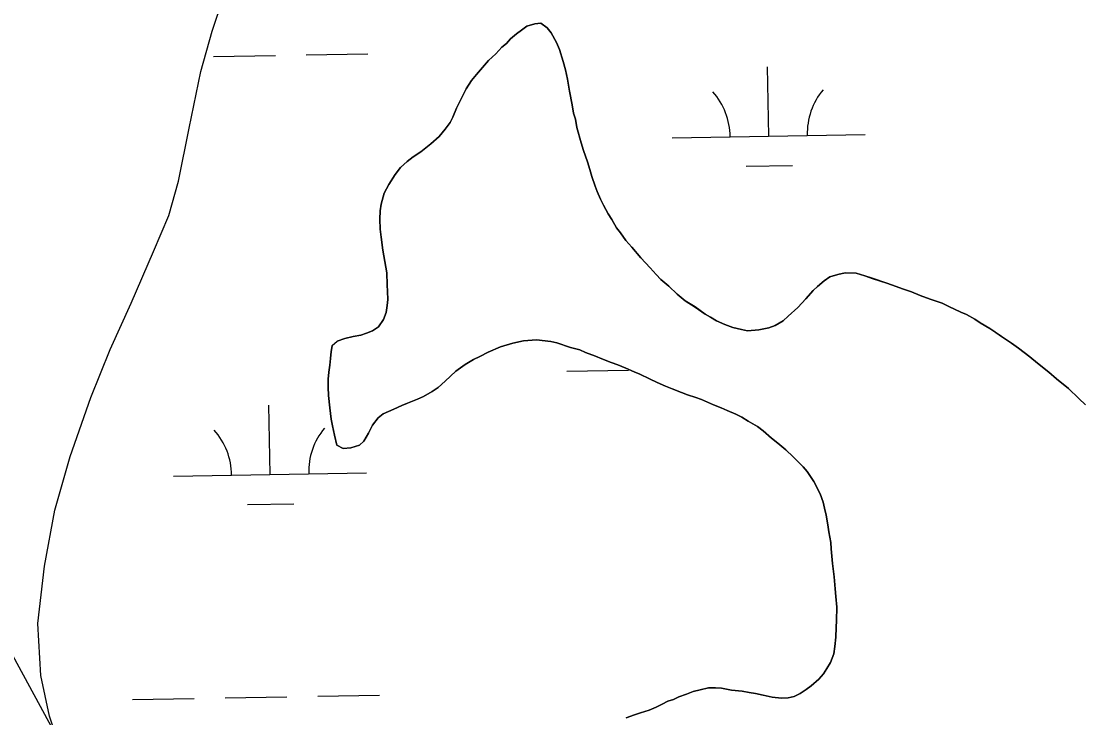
# Model space of a CAD drawing. Extents: x 3914892 to 3953151, y 242587 to 268572.
# Drawn here: x 3943460 to 3944011, y 255043 to 255404 of the extents above; entities that cross this region are included whole.
import ezdxf

# ---------------------------------------------------------------- set-up
doc = ezdxf.new("R2010")
doc.units = 0
for name, color, linetype in [('V-TOPO-SHOR', 7, 'Continuous'), ('V-UTIL-LINE', 7, 'Continuous'), ('V-WETL-SWMP', 7, 'Continuous')]:
    doc.layers.add(name, color=color, linetype=linetype)

msp = doc.modelspace()

# ---------------------------------------------------------------- linework, layer by layer
at = {"layer": 'V-TOPO-SHOR'}
for points in [[(3943483.53, 255016.02), (3943474.3, 255043.64), (3943469.66, 255064.72), (3943468.2, 255091.72), (3943471.71, 255121.5), (3943477.02, 255150.48), (3943484.92, 255178.39), (3943495.7, 255208.86), (3943505.63, 255233.89), (3943516.59, 255257.87), (3943528.1, 255284.69), (3943536.13, 255303.27), (3943541.04, 255321.1), (3943546.59, 255348.52), (3943552.69, 255378.01), (3943558.42, 255398.95), (3943565.98, 255421.41)], [(3943649.11, 255267.33), (3943648.93, 255273.56), (3943647.97, 255279.54), (3943647.01, 255285.26), (3943646.06, 255292.02), (3943645.6, 255296.18), (3943645.41, 255301.36), (3943645.47, 255305.77), (3943646.03, 255309.14), (3943647.67, 255314.82), (3943650.06, 255319.46), (3943653.25, 255324.61), (3943656.15, 255328.2), (3943659.56, 255331.27), (3943662.71, 255333.82), (3943666.63, 255336.36), (3943671.87, 255340.44), (3943676.08, 255344.28), (3943679.24, 255348.12), (3943681.88, 255351.46), (3943683.21, 255354.3), (3943685.09, 255358.94), (3943687.49, 255363.84), (3943690.15, 255368.99), (3943692.81, 255373.37), (3943695.44, 255376.44), (3943698.6, 255380.03), (3943701.76, 255383.62), (3943705.44, 255387.21), (3943708.6, 255390.54), (3943710.96, 255392.58), (3943713.07, 255394.89), (3943716.21, 255397.44), (3943718.84, 255399.48), (3943721.46, 255401.52), (3943725.62, 255402.76), (3943728.74, 255402.98), (3943732.08, 255400.6), (3943734.12, 255397.98), (3943736.91, 255393.01), (3943738.42, 255389.36), (3943740.41, 255383.11), (3943741.65, 255378.94), (3943742.62, 255374), (3943743.57, 255367.76), (3943745.04, 255360.74), (3943745.76, 255356.32), (3943746.75, 255353.19), (3943747.48, 255349.03), (3943749.7, 255340.96), (3943750.95, 255337.05), (3943752.94, 255331.06), (3943754.19, 255327.15), (3943755.18, 255323.51), (3943756.93, 255318.55), (3943757.93, 255315.69), (3943759.69, 255311.77), (3943761.21, 255308.64), (3943763.74, 255304.2), (3943765.52, 255301.32), (3943768.05, 255296.88), (3943770.09, 255294.25), (3943772.89, 255290.33), (3943775.96, 255286.91), (3943780.56, 255281.4), (3943785.41, 255276.15), (3943788.48, 255272.74), (3943791.04, 255270.11), (3943795.15, 255266.68), (3943799.5, 255262.48), (3943803.6, 255259.05), (3943808.75, 255255.86), (3943813.89, 255252.17), (3943816.72, 255250.57), (3943819.81, 255248.71), (3943824.19, 255246.84), (3943828.32, 255245.23), (3943832.72, 255244.13), (3943835.82, 255243.57), (3943841.8, 255244.01), (3943847, 255244.98), (3943850.13, 255246.23), (3943854.31, 255248.77), (3943856.94, 255251.07), (3943861.93, 255255.68), (3943866.13, 255260.03), (3943869.83, 255264.39), (3943872.19, 255266.43), (3943875.6, 255269.5), (3943878.48, 255271.54), (3943882.65, 255272.78), (3943886.55, 255273.51), (3943892.25, 255273.43), (3943896.65, 255272.07), (3943900.52, 255270.72), (3943908.01, 255268.29), (3943912.91, 255266.41), (3943916.27, 255265.33), (3943920.92, 255263.71), (3943925.3, 255261.83), (3943930.47, 255259.95)], [(3943882.07, 255093.28), (3943882.16, 255100.28), (3943881.72, 255105.73), (3943881.25, 255109.63), (3943880.81, 255115.86), (3943879.87, 255122.88), (3943879.19, 255130.41), (3943878.98, 255133.79), (3943878.01, 255139.25), (3943877.54, 255142.88), (3943876.57, 255147.83), (3943875.84, 255151.47), (3943875.1, 255154.59), (3943873.61, 255159.02), (3943870.32, 255165.29), (3943866.76, 255170.53), (3943864.71, 255172.89), (3943861.9, 255175.78), (3943859.6, 255178.14), (3943855.75, 255181.83), (3943851.65, 255185.25), (3943848.31, 255187.89), (3943843.95, 255191.58), (3943841.13, 255193.95), (3943836.23, 255196.61), (3943832.89, 255198.73), (3943829.8, 255200.33), (3943825.42, 255202.2), (3943822.32, 255203.54), (3943818.19, 255205.16), (3943812, 255207.83), (3943809.16, 255208.91), (3943804.77, 255210.26), (3943801.67, 255211.6), (3943796.77, 255213.48), (3943793.42, 255214.82), (3943789.03, 255216.7), (3943785.16, 255218.57), (3943780.01, 255220.97), (3943777.17, 255222.3), (3943772.79, 255224.18), (3943768.66, 255225.79), (3943765.31, 255227.13), (3943760.4, 255229.01), (3943757.05, 255230.35), (3943751.88, 255232.24), (3943749.05, 255233.57), (3943744.14, 255234.94), (3943737.17, 255237.36), (3943734.06, 255237.92), (3943726.55, 255238.8), (3943719.8, 255238.37), (3943714.34, 255237.15), (3943707.82, 255235.16), (3943701.56, 255232.39), (3943697.12, 255230.12), (3943693.99, 255228.6), (3943689.54, 255226.07), (3943684.83, 255222.5), (3943679.31, 255217.38), (3943675.64, 255214.06), (3943672.5, 255212.03), (3943668.05, 255209.49), (3943664.92, 255207.98), (3943659.7, 255205.97), (3943656.83, 255204.71), (3943652.66, 255202.95), (3943647.18, 255200.43), (3943644.56, 255198.39), (3943641.65, 255194.54), (3943639.52, 255190.42), (3943637.13, 255186.3), (3943634.77, 255184.25), (3943630.34, 255182.76), (3943626.45, 255182.55), (3943623.1, 255184.15), (3943621.87, 255189.36), (3943620.9, 255194.3), (3943620.16, 255197.68), (3943619.46, 255203.65), (3943618.77, 255209.89), (3943618.57, 255214.3), (3943618.62, 255218.45), (3943618.93, 255222.08), (3943619.5, 255225.7), (3943619.81, 255229.07), (3943620.11, 255232.7), (3943620.67, 255235.81), (3943623.3, 255238.1), (3943627.21, 255239.61), (3943631.63, 255240.59), (3943635.53, 255241.31), (3943638.4, 255242.31), (3943641.53, 255243.57), (3943644.67, 255245.6), (3943647.31, 255249.46), (3943648.66, 255253.07), (3943649.23, 255256.7), (3943649.52, 255259.8), (3943649.32, 255263.96), (3943649.11, 255267.33)], [(3943930.47, 255259.95), (3943936.66, 255257.79), (3943940.27, 255256.19), (3943946.46, 255253.25), (3943949.29, 255251.92), (3943953.67, 255249.52), (3943956.5, 255247.67), (3943961.39, 255244.75), (3943964.48, 255242.63), (3943967.56, 255240.52), (3943972.7, 255237.08), (3943976.3, 255234.44), (3943982.21, 255229.95), (3943986.06, 255226.78), (3943991.96, 255222.03), (3943996.06, 255218.61), (3944002.22, 255213.6), (3944007.6, 255208.34), (3944010.93, 255205.18)], [(3943772.96, 255042.85), (3943777.39, 255044.35), (3943780.52, 255045.34), (3943784.95, 255046.84), (3943788.6, 255048.35), (3943791.74, 255049.86), (3943794.61, 255051.38), (3943797.48, 255052.38), (3943800.35, 255053.64), (3943804.26, 255055.14), (3943807.65, 255056.4), (3943811.29, 255057.38), (3943815.71, 255058.36), (3943819.35, 255058.32), (3943822.46, 255058.27), (3943827.63, 255057.17), (3943833.07, 255056.58), (3943836.69, 255056.01), (3943840.06, 255055.45), (3943843.94, 255054.62), (3943848.59, 255053.52), (3943853.51, 255052.93), (3943856.89, 255053.15), (3943860.01, 255053.88), (3943863.15, 255055.4), (3943866.29, 255057.43), (3943868.91, 255059.47), (3943872.84, 255062.79), (3943875.21, 255065.61), (3943877.07, 255068.44), (3943878.93, 255071.53), (3943880.54, 255075.92), (3943881.11, 255079.8), (3943881.7, 255084.72), (3943881.76, 255089.65), (3943882.07, 255093.28)]]:
    msp.add_lwpolyline(points, dxfattribs=at)
at = {"layer": 'V-UTIL-LINE'}
msp.add_lwpolyline([(3937257.7, 266529.84), (3940896.28, 261258.97), (3942305.48, 257189.56), (3945242.89, 251786.95), (3947661.39, 248530.42)], dxfattribs=at)
at = {"layer": 'V-WETL-SWMP'}
for p, q in [((3943558.42, 255398.95), (3943565.98, 255421.42)), ((3943552.69, 255378.01), (3943558.42, 255398.95)), ((3943718.83, 255399.48), (3943716.21, 255397.44)), ((3943721.46, 255401.52), (3943718.83, 255399.48)), ((3943725.62, 255402.76), (3943721.46, 255401.52)), ((3943728.74, 255402.98), (3943725.62, 255402.76)), ((3943732.08, 255400.6), (3943728.74, 255402.98)), ((3943734.12, 255397.98), (3943732.08, 255400.6)), ((3943713.07, 255394.89), (3943710.96, 255392.58)), ((3943716.21, 255397.44), (3943713.07, 255394.89)), ((3943736.91, 255393.01), (3943734.12, 255397.98)), ((3943738.42, 255389.36), (3943736.91, 255393.01)), ((3943607.25, 255386.65), (3943639.24, 255387.22)), ((3943705.44, 255387.21), (3943701.76, 255383.62)), ((3943708.6, 255390.54), (3943705.44, 255387.21)), ((3943710.96, 255392.58), (3943708.6, 255390.54)), ((3943740.41, 255383.11), (3943738.42, 255389.36)), ((3943559.25, 255385.79), (3943591.25, 255386.36)), ((3943701.76, 255383.62), (3943698.6, 255380.03)), ((3943741.65, 255378.94), (3943740.41, 255383.11)), ((3943546.59, 255348.52), (3943552.69, 255378.01)), ((3943695.44, 255376.44), (3943692.81, 255373.37)), ((3943698.6, 255380.03), (3943695.44, 255376.44)), ((3943742.62, 255374), (3943741.65, 255378.94)), ((3943846.88, 255344.5), (3943846.24, 255380.49)), ((3943692.81, 255373.37), (3943690.15, 255368.99)), ((3943743.57, 255367.76), (3943742.62, 255374)), ((3943690.15, 255368.99), (3943687.49, 255363.84)), ((3943745.04, 255360.74), (3943743.57, 255367.76)), ((3943687.49, 255363.84), (3943685.09, 255358.94)), ((3943745.76, 255356.32), (3943745.04, 255360.74)), ((3943683.21, 255354.3), (3943681.88, 255351.46)), ((3943685.09, 255358.94), (3943683.21, 255354.3)), ((3943746.75, 255353.19), (3943745.76, 255356.32)), ((3943681.88, 255351.46), (3943679.24, 255348.12)), ((3943747.48, 255349.03), (3943746.75, 255353.19)), ((3943749.7, 255340.96), (3943747.48, 255349.03)), ((3943541.04, 255321.1), (3943546.59, 255348.52)), ((3943676.08, 255344.28), (3943671.87, 255340.44)), ((3943679.24, 255348.12), (3943676.08, 255344.28)), ((3943796.89, 255343.6), (3943896.88, 255345.39)), ((3943671.87, 255340.44), (3943666.63, 255336.36)), ((3943750.95, 255337.05), (3943749.7, 255340.96)), ((3943662.71, 255333.82), (3943659.56, 255331.27)), ((3943666.63, 255336.36), (3943662.71, 255333.82)), ((3943752.94, 255331.06), (3943750.95, 255337.05)), ((3943656.15, 255328.2), (3943653.24, 255324.61)), ((3943659.56, 255331.27), (3943656.15, 255328.2)), ((3943754.19, 255327.15), (3943752.94, 255331.06)), ((3943755.18, 255323.51), (3943754.19, 255327.15)), ((3943835.16, 255328.86), (3943859.16, 255329.29)), ((3943536.13, 255303.26), (3943541.04, 255321.1)), ((3943653.24, 255324.61), (3943650.06, 255319.46)), ((3943756.93, 255318.55), (3943755.18, 255323.51)), ((3943650.06, 255319.46), (3943647.67, 255314.82)), ((3943757.93, 255315.69), (3943756.93, 255318.55)), ((3943759.69, 255311.77), (3943757.93, 255315.69)), ((3943647.67, 255314.82), (3943646.03, 255309.14)), ((3943761.2, 255308.64), (3943759.69, 255311.77)), ((3943645.47, 255305.77), (3943645.41, 255301.36)), ((3943646.03, 255309.14), (3943645.47, 255305.77)), ((3943763.74, 255304.2), (3943761.2, 255308.64)), ((3943528.1, 255284.69), (3943536.13, 255303.26)), ((3943645.41, 255301.36), (3943645.6, 255296.17)), ((3943765.52, 255301.32), (3943763.74, 255304.2)), ((3943768.05, 255296.88), (3943765.52, 255301.32)), ((3943645.6, 255296.17), (3943646.06, 255292.02)), ((3943770.09, 255294.25), (3943768.05, 255296.88)), ((3943772.89, 255290.33), (3943770.09, 255294.25)), ((3943646.06, 255292.02), (3943647.01, 255285.26)), ((3943775.96, 255286.91), (3943772.89, 255290.33)), ((3943516.59, 255257.87), (3943528.1, 255284.69)), ((3943647.01, 255285.26), (3943647.97, 255279.54)), ((3943780.56, 255281.4), (3943775.96, 255286.91)), ((3943647.97, 255279.54), (3943648.93, 255273.56)), ((3943785.41, 255276.15), (3943780.56, 255281.4)), ((3943648.93, 255273.56), (3943649.11, 255267.33)), ((3943788.48, 255272.74), (3943785.41, 255276.15)), ((3943791.04, 255270.11), (3943788.48, 255272.74)), ((3943878.48, 255271.54), (3943875.6, 255269.5)), ((3943882.65, 255272.78), (3943878.48, 255271.54)), ((3943886.55, 255273.51), (3943882.65, 255272.78)), ((3943892.25, 255273.43), (3943886.55, 255273.51)), ((3943896.65, 255272.07), (3943892.25, 255273.43)), ((3943900.52, 255270.73), (3943896.65, 255272.07)), ((3943649.11, 255267.33), (3943649.32, 255263.96)), ((3943795.15, 255266.68), (3943791.04, 255270.11)), ((3943799.5, 255262.47), (3943795.15, 255266.68)), ((3943872.19, 255266.43), (3943869.82, 255264.39)), ((3943875.6, 255269.5), (3943872.19, 255266.43)), ((3943908.01, 255268.29), (3943900.52, 255270.73)), ((3943912.91, 255266.41), (3943908.01, 255268.29)), ((3943916.27, 255265.33), (3943912.91, 255266.41)), ((3943649.32, 255263.96), (3943649.53, 255259.8)), ((3943803.6, 255259.05), (3943799.5, 255262.47)), ((3943869.82, 255264.39), (3943866.13, 255260.03)), ((3943920.92, 255263.71), (3943916.27, 255265.33)), ((3943925.3, 255261.83), (3943920.92, 255263.71)), ((3943930.47, 255259.95), (3943925.3, 255261.83)), ((3943505.63, 255233.89), (3943516.59, 255257.87)), ((3943649.23, 255256.7), (3943648.66, 255253.07)), ((3943649.53, 255259.8), (3943649.23, 255256.7)), ((3943808.75, 255255.87), (3943803.6, 255259.05)), ((3943813.89, 255252.17), (3943808.75, 255255.87)), ((3943861.93, 255255.68), (3943856.94, 255251.07)), ((3943866.13, 255260.03), (3943861.93, 255255.68)), ((3943936.66, 255257.79), (3943930.47, 255259.95)), ((3943940.27, 255256.19), (3943936.66, 255257.79)), ((3943946.46, 255253.25), (3943940.27, 255256.19)), ((3943647.31, 255249.46), (3943644.67, 255245.6)), ((3943648.66, 255253.07), (3943647.31, 255249.46)), ((3943816.72, 255250.57), (3943813.89, 255252.17)), ((3943819.81, 255248.71), (3943816.72, 255250.57)), ((3943856.94, 255251.07), (3943854.31, 255248.77)), ((3943949.3, 255251.92), (3943946.46, 255253.25)), ((3943953.67, 255249.52), (3943949.3, 255251.92)), ((3943956.5, 255247.67), (3943953.67, 255249.52)), ((3943644.67, 255245.6), (3943641.53, 255243.57)), ((3943824.19, 255246.84), (3943819.81, 255248.71)), ((3943828.32, 255245.23), (3943824.19, 255246.84)), ((3943832.72, 255244.13), (3943828.32, 255245.23)), ((3943835.82, 255243.57), (3943832.72, 255244.13)), ((3943841.8, 255244.01), (3943835.82, 255243.57)), ((3943847, 255244.98), (3943841.8, 255244.01)), ((3943850.13, 255246.23), (3943847, 255244.98)), ((3943854.31, 255248.77), (3943850.13, 255246.23)), ((3943961.39, 255244.75), (3943956.5, 255247.67)), ((3943967.56, 255240.52), (3943961.39, 255244.75)), ((3943627.21, 255239.61), (3943623.3, 255238.1)), ((3943631.63, 255240.59), (3943627.21, 255239.61)), ((3943635.53, 255241.31), (3943631.63, 255240.59)), ((3943638.4, 255242.31), (3943635.53, 255241.31)), ((3943641.53, 255243.57), (3943638.4, 255242.31)), ((3943714.34, 255237.15), (3943719.8, 255238.37)), ((3943719.8, 255238.37), (3943726.55, 255238.8)), ((3943726.55, 255238.8), (3943734.06, 255237.92)), ((3943972.7, 255237.08), (3943967.56, 255240.52)), ((3943495.7, 255208.86), (3943505.63, 255233.89)), ((3943620.67, 255235.8), (3943620.11, 255232.7)), ((3943623.3, 255238.1), (3943620.67, 255235.8)), ((3943701.56, 255232.39), (3943707.82, 255235.16)), ((3943707.82, 255235.16), (3943714.34, 255237.15)), ((3943734.06, 255237.92), (3943737.17, 255237.36)), ((3943737.17, 255237.36), (3943744.14, 255234.94)), ((3943744.14, 255234.94), (3943749.05, 255233.57)), ((3943749.05, 255233.57), (3943751.88, 255232.24)), ((3943976.3, 255234.44), (3943972.7, 255237.08)), ((3943982.21, 255229.95), (3943976.3, 255234.44)), ((3943619.8, 255229.07), (3943619.5, 255225.7)), ((3943620.11, 255232.7), (3943619.8, 255229.07)), ((3943689.54, 255226.07), (3943693.99, 255228.6)), ((3943693.99, 255228.6), (3943697.12, 255230.12)), ((3943697.12, 255230.12), (3943701.56, 255232.39)), ((3943751.88, 255232.24), (3943757.05, 255230.35)), ((3943757.05, 255230.35), (3943760.4, 255229.01)), ((3943760.4, 255229.01), (3943765.31, 255227.13)), ((3943986.06, 255226.78), (3943982.21, 255229.95)), ((3943618.93, 255222.08), (3943618.62, 255218.45)), ((3943619.5, 255225.7), (3943618.93, 255222.08)), ((3943679.31, 255217.38), (3943684.83, 255222.5)), ((3943684.83, 255222.5), (3943689.54, 255226.07)), ((3943742.2, 255222.54), (3943774.2, 255223.11)), ((3943765.31, 255227.13), (3943768.66, 255225.79)), ((3943768.66, 255225.79), (3943772.79, 255224.18)), ((3943772.79, 255224.18), (3943777.17, 255222.3)), ((3943777.17, 255222.3), (3943780.01, 255220.97)), ((3943991.96, 255222.03), (3943986.06, 255226.78)), ((3943996.06, 255218.61), (3943991.96, 255222.03)), ((3943618.62, 255218.45), (3943618.57, 255214.3)), ((3943675.64, 255214.06), (3943679.31, 255217.38)), ((3943780.01, 255220.97), (3943785.17, 255218.57)), ((3943785.17, 255218.57), (3943789.03, 255216.7)), ((3943789.03, 255216.7), (3943793.42, 255214.82)), ((3944002.22, 255213.6), (3943996.06, 255218.61)), ((3943618.57, 255214.3), (3943618.77, 255209.89)), ((3943668.05, 255209.49), (3943672.5, 255212.03)), ((3943672.5, 255212.03), (3943675.64, 255214.06)), ((3943793.42, 255214.82), (3943796.77, 255213.48)), ((3943796.77, 255213.48), (3943801.67, 255211.6)), ((3943801.67, 255211.6), (3943804.77, 255210.26)), ((3944007.6, 255208.34), (3944002.22, 255213.6)), ((3943484.92, 255178.39), (3943495.7, 255208.86)), ((3943618.77, 255209.89), (3943619.46, 255203.65)), ((3943656.83, 255204.71), (3943659.7, 255205.97)), ((3943659.7, 255205.97), (3943664.92, 255207.98)), ((3943664.92, 255207.98), (3943668.05, 255209.49)), ((3943804.77, 255210.26), (3943809.16, 255208.91)), ((3943809.16, 255208.91), (3943812, 255207.83)), ((3943812, 255207.83), (3943818.19, 255205.16)), ((3944010.93, 255205.18), (3944007.6, 255208.34)), ((3943588.54, 255169.04), (3943587.9, 255205.03)), ((3943619.46, 255203.65), (3943620.16, 255197.68)), ((3943644.56, 255198.39), (3943647.18, 255200.43)), ((3943647.18, 255200.43), (3943652.66, 255202.95)), ((3943652.66, 255202.95), (3943656.83, 255204.71)), ((3943818.19, 255205.16), (3943822.32, 255203.54)), ((3943822.32, 255203.54), (3943825.42, 255202.21)), ((3943825.42, 255202.21), (3943829.8, 255200.33)), ((3943829.8, 255200.33), (3943832.89, 255198.73)), ((3943620.16, 255197.68), (3943620.9, 255194.3)), ((3943620.9, 255194.3), (3943621.87, 255189.36)), ((3943639.52, 255190.42), (3943641.65, 255194.54)), ((3943641.65, 255194.54), (3943644.56, 255198.39)), ((3943832.89, 255198.73), (3943836.23, 255196.61)), ((3943836.23, 255196.61), (3943841.13, 255193.95)), ((3943621.87, 255189.36), (3943623.1, 255184.15)), ((3943637.13, 255186.3), (3943639.52, 255190.42)), ((3943841.13, 255193.95), (3943843.95, 255191.58)), ((3943843.95, 255191.58), (3943848.31, 255187.89)), ((3943623.1, 255184.15), (3943626.45, 255182.55)), ((3943630.34, 255182.76), (3943634.77, 255184.25)), ((3943634.77, 255184.25), (3943637.13, 255186.3)), ((3943848.31, 255187.89), (3943851.65, 255185.25)), ((3943851.65, 255185.25), (3943855.75, 255181.83)), ((3943477.02, 255150.48), (3943484.92, 255178.39)), ((3943626.45, 255182.55), (3943630.34, 255182.76)), ((3943855.75, 255181.83), (3943859.6, 255178.14)), ((3943859.6, 255178.14), (3943861.9, 255175.78)), ((3943861.9, 255175.78), (3943864.71, 255172.89)), ((3943864.71, 255172.89), (3943866.76, 255170.53)), ((3943538.55, 255168.14), (3943638.54, 255169.93)), ((3943866.76, 255170.53), (3943870.32, 255165.29)), ((3943870.32, 255165.29), (3943873.61, 255159.02)), ((3943873.61, 255159.02), (3943875.1, 255154.59)), ((3943471.71, 255121.5), (3943477.02, 255150.48)), ((3943576.82, 255153.39), (3943600.82, 255153.82)), ((3943875.1, 255154.59), (3943875.84, 255151.47)), ((3943875.84, 255151.47), (3943876.57, 255147.83)), ((3943876.57, 255147.83), (3943877.54, 255142.88)), ((3943877.54, 255142.88), (3943878.01, 255139.25)), ((3943878.01, 255139.25), (3943878.98, 255133.79)), ((3943878.98, 255133.79), (3943879.19, 255130.41)), ((3943879.19, 255130.41), (3943879.87, 255122.88)), ((3943879.87, 255122.88), (3943880.81, 255115.86)), ((3943468.2, 255091.72), (3943471.71, 255121.5)), ((3943880.81, 255115.86), (3943881.25, 255109.63)), ((3943881.25, 255109.63), (3943881.72, 255105.73)), ((3943881.72, 255105.73), (3943882.16, 255100.28)), ((3943882.16, 255100.28), (3943882.07, 255093.28)), ((3943469.66, 255064.72), (3943468.2, 255091.72)), ((3943881.76, 255089.65), (3943881.7, 255084.72)), ((3943882.07, 255093.28), (3943881.76, 255089.65)), ((3943881.7, 255084.72), (3943881.11, 255079.8)), ((3943881.11, 255079.8), (3943880.54, 255075.92)), ((3943880.54, 255075.92), (3943878.93, 255071.53)), ((3943877.07, 255068.44), (3943875.21, 255065.61)), ((3943878.93, 255071.53), (3943877.07, 255068.44)), ((3943474.3, 255043.64), (3943469.66, 255064.72)), ((3943872.84, 255062.79), (3943868.91, 255059.47)), ((3943875.21, 255065.61), (3943872.84, 255062.79)), ((3943811.29, 255057.39), (3943807.65, 255056.4)), ((3943815.71, 255058.36), (3943811.29, 255057.39)), ((3943819.35, 255058.32), (3943815.71, 255058.36)), ((3943822.46, 255058.27), (3943819.35, 255058.32)), ((3943827.63, 255057.17), (3943822.46, 255058.27)), ((3943833.07, 255056.58), (3943827.63, 255057.17)), ((3943836.7, 255056.01), (3943833.07, 255056.58)), ((3943866.29, 255057.43), (3943863.15, 255055.4)), ((3943868.91, 255059.47), (3943866.29, 255057.43)), ((3943517.21, 255052.31), (3943549.21, 255052.88)), ((3943565.21, 255053.17), (3943597.2, 255053.74)), ((3943613.2, 255054.03), (3943645.19, 255054.6)), ((3943794.61, 255051.38), (3943791.74, 255049.86)), ((3943797.48, 255052.38), (3943794.61, 255051.38)), ((3943800.35, 255053.64), (3943797.48, 255052.38)), ((3943804.26, 255055.14), (3943800.35, 255053.64)), ((3943807.65, 255056.4), (3943804.26, 255055.14)), ((3943840.06, 255055.45), (3943836.7, 255056.01)), ((3943843.94, 255054.62), (3943840.06, 255055.45)), ((3943848.59, 255053.52), (3943843.94, 255054.62)), ((3943853.52, 255052.93), (3943848.59, 255053.52)), ((3943856.89, 255053.15), (3943853.52, 255052.93)), ((3943860.01, 255053.88), (3943856.89, 255053.15)), ((3943863.15, 255055.4), (3943860.01, 255053.88)), ((3943784.95, 255046.84), (3943780.52, 255045.34)), ((3943788.6, 255048.35), (3943784.95, 255046.84)), ((3943791.74, 255049.86), (3943788.6, 255048.35)), ((3943483.53, 255016.02), (3943474.3, 255043.64)), ((3943777.4, 255044.35), (3943772.96, 255042.85)), ((3943780.52, 255045.34), (3943777.4, 255044.35))]:
    msp.add_line(p, q, dxfattribs=at)
for centre, start, end in [((3943791.64, 255343.99), 0.2532, 41.7968), ((3943902.11, 255345.96), 140.2532, 181.7968), ((3943533.3, 255168.52), 0.2532, 41.7968), ((3943643.77, 255170.5), 140.2532, 181.7968)]:
    msp.add_arc(centre, 35.25, start, end, dxfattribs=at)

doc.saveas('drawing.dxf')
